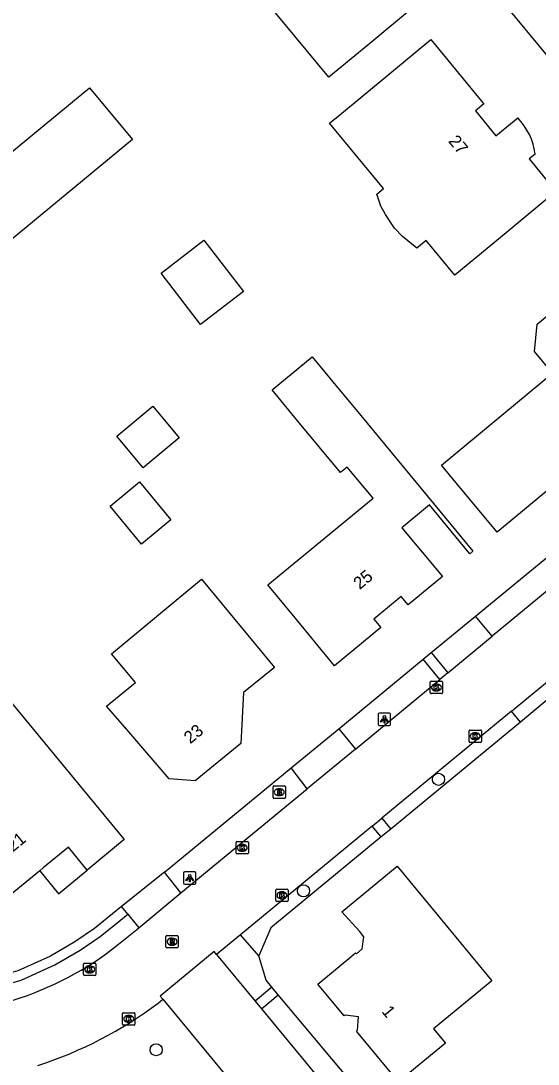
# Model space of a CAD drawing. Extents: x 157321 to 158827, y 386650 to 388532.
# Drawn here: x 158239.7 to 158281.4, y 387328.9 to 387412.9 of the extents above; entities that cross this region are included whole.
import ezdxf

# ---------------------------------------------------------------- set-up
doc = ezdxf.new("R2010")
doc.units = 0
for name, color, linetype in [('IMGEO_Berm_groen', 7, 'Continuous'), ('IMGEO_Boom', 7, 'Continuous'), ('IMGEO_Brandkraan', 7, 'Continuous'), ('IMGEO_Haag', 7, 'Continuous'), ('IMGEO_Kolk', 7, 'Continuous'), ('IMGEO_Lichtpunt', 7, 'Continuous'), ('IMGEO_Pand', 7, 'Continuous'), ('IMGEO_Pand_nummerreeks', 7, 'Continuous'), ('IMGEO_Pand_overbouw', 7, 'Continuous'), ('IMGEO_Rijbaan_lokaal_gesloten', 7, 'Continuous'), ('IMGEO_Rioolput', 7, 'Continuous'), ('IMGEO_Voetpad_open', 7, 'Continuous')]:
    doc.layers.add(name, color=color, linetype=linetype)

msp = doc.modelspace()

# ---------------------------------------------------------------- linework, layer by layer
at = {"layer": 'IMGEO_Berm_groen'}
for points in [[(158272.776, 387362.013), (158276.325, 387364.936)], [(158265.316, 387355.872), (158272.119, 387361.473)], [(158279.952, 387356.4), (158269.514, 387347.789)], [(158251.275, 387344.314), (158261.484, 387352.717)], [(158268.742, 387347.152), (158259.86, 387339.825), (158258.891, 387337.584)], [(158258.891, 387337.584), (158257.411, 387339.278)], [(158259.941, 387335.057), (158259.474, 387335.615), (158258.891, 387337.584)], [(158279.617, 387315.944), (158277.646, 387316.879), (158275.921, 387318.117), (158269.785, 387323.276), (158260.45, 387334.447)]]:
    msp.add_lwpolyline(points, dxfattribs=at)
at = {"layer": 'IMGEO_Boom'}
for centre in [(158273.346, 387351.795), (158262.486, 387342.82), (158250.615, 387330.01)]:
    msp.add_circle(centre, 0.489, dxfattribs=at)
at = {"layer": 'IMGEO_Brandkraan'}
for p, q in [((158260.027, 387350.335), (158260.027, 387351.187)), ((158260.102, 387351.261), (158260.954, 387351.261)), ((158260.515, 387351.041), (158260.54, 387351.041)), ((158261.028, 387351.187), (158261.028, 387350.335)), ((158260.954, 387350.261), (158260.102, 387350.261)), ((158260.538, 387350.481), (158260.513, 387350.481))]:
    msp.add_line(p, q, dxfattribs=at)
for points in [[(158260.027, 387350.335), (158260.027, 387351.187)], [(158260.102, 387351.261), (158260.954, 387351.261)], [(158260.375, 387350.961), (158260.375, 387350.561), (158260.588, 387350.561)], [(158260.606, 387350.961), (158260.375, 387350.961)], [(158260.554, 387350.88), (158260.5, 387350.88), (158260.5, 387350.804)], [(158260.5, 387350.804), (158260.553, 387350.804)], [(158260.562, 387350.728), (158260.5, 387350.728), (158260.5, 387350.647)], [(158260.5, 387350.647), (158260.562, 387350.647)], [(158261.028, 387351.187), (158261.028, 387350.335)], [(158260.954, 387350.261), (158260.102, 387350.261)]]:
    msp.add_lwpolyline(points, dxfattribs=at)
for centre, radius, start, end in [((158260.104, 387351.185), 0.0765, 91.55205, 178.44795), ((158260.104, 387351.185), 0.0765, 91.55205, 178.44795), ((158260.555, 387350.842), 0.0379, 267.82845, 90.93552), ((158260.563, 387350.687), 0.0404, 269.87594, 90.50774), ((158260.61, 387350.816), 0.145, 59.4692, 91.53667), ((158260.635, 387350.863), 0.0922, 285.51372, 58.15012), ((158260.64, 387350.671), 0.105, 301.31148, 78.98903), ((158260.952, 387351.185), 0.0765, 1.55205, 88.44795), ((158260.952, 387351.185), 0.0765, 1.55205, 88.44795), ((158260.104, 387350.337), 0.0765, 181.55205, 268.44795), ((158260.104, 387350.337), 0.0765, 181.55205, 268.44795), ((158260.594, 387350.812), 0.251, 268.66757, 293.53466), ((158260.952, 387350.337), 0.0765, 271.55205, 358.44795), ((158260.952, 387350.337), 0.0765, 271.55205, 358.44795)]:
    msp.add_arc(centre, radius, start, end, dxfattribs=at)
for centre, major_axis, ratio, start_param, end_param in [((158260.514, 387350.761), (-0.387, 0.002), 0.722429, 4.712389, 7.853982), ((158260.539, 387350.761), (-0.39, 0.002), 0.717154, 1.570796, 4.712389)]:
    msp.add_ellipse(centre, major_axis=major_axis, ratio=ratio, start_param=start_param, end_param=end_param, dxfattribs=at)
at = {"layer": 'IMGEO_Haag'}
for points in [[(158198.648, 387363.6), (158190.222, 387351.954), (158190.112, 387351.419), (158189.929, 387350.52), (158190.002, 387349.549), (158190.27, 387348.715), (158190.663, 387348.093), (158191.286, 387347.42), (158221.468, 387335.75), (158224.678, 387334.785), (158228.333, 387334.204), (158230.965, 387334.102), (158233.65, 387334.171), (158236.804, 387334.788), (158239.751, 387335.611), (158242.467, 387336.85), (158244.507, 387338.024), (158246.119, 387339.14), (158247.61, 387340.339), (158248.337, 387340.924)], [(158247.833, 387341.545), (158247.108, 387340.962), (158245.64, 387339.781), (158244.079, 387338.701), (158242.101, 387337.562), (158239.476, 387336.365), (158236.619, 387335.567), (158233.562, 387334.969), (158230.97, 387334.902), (158228.412, 387335.002), (158224.857, 387335.567), (158221.728, 387336.507), (158191.747, 387348.099), (158191.3, 387348.582), (158191.001, 387349.056), (158190.793, 387349.704), (158190.735, 387350.469), (158190.896, 387351.259), (158190.971, 387351.625), (158199.296, 387363.13)]]:
    msp.add_lwpolyline(points, dxfattribs=at)
at = {"layer": 'IMGEO_Kolk'}
for p, q in [((158272.681, 387358.774), (158272.681, 387359.626)), ((158272.756, 387359.7), (158273.608, 387359.7)), ((158273.169, 387359.48), (158273.194, 387359.48)), ((158273.682, 387359.626), (158273.682, 387358.774)), ((158273.608, 387358.7), (158272.756, 387358.7)), ((158273.192, 387358.92), (158273.167, 387358.92)), ((158275.811, 387354.844), (158275.811, 387355.696)), ((158275.886, 387355.77), (158276.738, 387355.77)), ((158276.812, 387355.696), (158276.812, 387354.844)), ((158276.322, 387354.99), (158276.297, 387354.99)), ((158276.299, 387355.55), (158276.324, 387355.55)), ((158276.738, 387354.77), (158275.886, 387354.77)), ((158257.047, 387345.86), (158257.047, 387346.712)), ((158257.122, 387346.786), (158257.974, 387346.786)), ((158257.535, 387346.566), (158257.56, 387346.566)), ((158258.048, 387346.712), (158258.048, 387345.86)), ((158257.974, 387345.786), (158257.122, 387345.786)), ((158257.558, 387346.006), (158257.533, 387346.006)), ((158260.248, 387342.024), (158260.248, 387342.876)), ((158260.323, 387342.95), (158261.175, 387342.95)), ((158260.736, 387342.73), (158260.761, 387342.73)), ((158261.249, 387342.876), (158261.249, 387342.024)), ((158261.175, 387341.95), (158260.323, 387341.95)), ((158260.759, 387342.17), (158260.734, 387342.17)), ((158244.767, 387336.061), (158244.767, 387336.913)), ((158244.842, 387336.987), (158245.694, 387336.987)), ((158245.255, 387336.767), (158245.28, 387336.767)), ((158245.768, 387336.913), (158245.768, 387336.061)), ((158245.694, 387335.987), (158244.842, 387335.987)), ((158245.278, 387336.207), (158245.253, 387336.207)), ((158247.982, 387332.994), (158248.834, 387332.994)), ((158247.907, 387332.068), (158247.907, 387332.92)), ((158248.418, 387332.214), (158248.393, 387332.214)), ((158248.395, 387332.774), (158248.42, 387332.774)), ((158248.908, 387332.92), (158248.908, 387332.068)), ((158248.834, 387331.994), (158247.982, 387331.994))]:
    msp.add_line(p, q, dxfattribs=at)
for points in [[(158272.681, 387358.774), (158272.681, 387359.626)], [(158272.756, 387359.7), (158273.608, 387359.7)], [(158273.002, 387359.4), (158273.125, 387359.4), (158273.125, 387359.249), (158273.255, 387359.4), (158273.419, 387359.4), (158273.273, 387359.249), (158273.426, 387359), (158273.274, 387359), (158273.189, 387359.164), (158273.125, 387359.097), (158273.125, 387359), (158273.002, 387359), (158273.002, 387359.4)], [(158273.682, 387359.626), (158273.682, 387358.774)], [(158273.608, 387358.7), (158272.756, 387358.7)], [(158275.811, 387354.844), (158275.811, 387355.696)], [(158275.886, 387355.77), (158276.738, 387355.77)], [(158276.812, 387355.696), (158276.812, 387354.844)], [(158276.132, 387355.47), (158276.255, 387355.47), (158276.255, 387355.319), (158276.385, 387355.47), (158276.549, 387355.47), (158276.403, 387355.319), (158276.556, 387355.07), (158276.404, 387355.07), (158276.319, 387355.234), (158276.255, 387355.167), (158276.255, 387355.07), (158276.132, 387355.07), (158276.132, 387355.47)], [(158276.738, 387354.77), (158275.886, 387354.77)], [(158257.047, 387345.86), (158257.047, 387346.712)], [(158257.122, 387346.786), (158257.974, 387346.786)], [(158257.368, 387346.486), (158257.491, 387346.486), (158257.491, 387346.335), (158257.621, 387346.486), (158257.785, 387346.486), (158257.639, 387346.335), (158257.792, 387346.086), (158257.64, 387346.086), (158257.555, 387346.25), (158257.491, 387346.183), (158257.491, 387346.086), (158257.368, 387346.086), (158257.368, 387346.486)], [(158258.048, 387346.712), (158258.048, 387345.86)], [(158257.974, 387345.786), (158257.122, 387345.786)], [(158260.248, 387342.024), (158260.248, 387342.876)], [(158260.323, 387342.95), (158261.175, 387342.95)], [(158260.569, 387342.65), (158260.692, 387342.65), (158260.692, 387342.499), (158260.822, 387342.65), (158260.986, 387342.65), (158260.84, 387342.499), (158260.993, 387342.25), (158260.841, 387342.25), (158260.756, 387342.414), (158260.692, 387342.347), (158260.692, 387342.25), (158260.569, 387342.25), (158260.569, 387342.65)], [(158261.249, 387342.876), (158261.249, 387342.024)], [(158261.175, 387341.95), (158260.323, 387341.95)], [(158244.767, 387336.061), (158244.767, 387336.913)], [(158244.842, 387336.987), (158245.694, 387336.987)], [(158245.088, 387336.687), (158245.211, 387336.687), (158245.211, 387336.536), (158245.341, 387336.687), (158245.505, 387336.687), (158245.359, 387336.536), (158245.512, 387336.287), (158245.36, 387336.287), (158245.275, 387336.451), (158245.211, 387336.384), (158245.211, 387336.287), (158245.088, 387336.287), (158245.088, 387336.687)], [(158245.768, 387336.913), (158245.768, 387336.061)], [(158245.694, 387335.987), (158244.842, 387335.987)], [(158247.982, 387332.994), (158248.834, 387332.994)], [(158247.907, 387332.068), (158247.907, 387332.92)], [(158248.228, 387332.694), (158248.351, 387332.694), (158248.351, 387332.543), (158248.481, 387332.694), (158248.645, 387332.694), (158248.499, 387332.543), (158248.652, 387332.294), (158248.5, 387332.294), (158248.415, 387332.458), (158248.351, 387332.391), (158248.351, 387332.294), (158248.228, 387332.294), (158248.228, 387332.694)], [(158248.908, 387332.92), (158248.908, 387332.068)], [(158248.834, 387331.994), (158247.982, 387331.994)]]:
    msp.add_lwpolyline(points, dxfattribs=at)
for centre, start, end in [((158272.758, 387359.624), 91.55205, 178.44795), ((158272.758, 387359.624), 91.55205, 178.44795), ((158273.606, 387359.624), 1.55205, 88.44795), ((158273.606, 387359.624), 1.55205, 88.44795), ((158272.758, 387358.776), 181.55205, 268.44795), ((158272.758, 387358.776), 181.55205, 268.44795), ((158273.606, 387358.776), 271.55205, 358.44795), ((158273.606, 387358.776), 271.55205, 358.44795), ((158275.888, 387355.694), 91.55205, 178.44795), ((158275.888, 387355.694), 91.55205, 178.44795), ((158276.736, 387355.694), 1.55205, 88.44795), ((158276.736, 387355.694), 1.55205, 88.44795), ((158275.888, 387354.846), 181.55205, 268.44795), ((158275.888, 387354.846), 181.55205, 268.44795), ((158276.736, 387354.846), 271.55205, 358.44795), ((158276.736, 387354.846), 271.55205, 358.44795), ((158257.124, 387346.71), 91.55205, 178.44795), ((158257.124, 387346.71), 91.55205, 178.44795), ((158257.972, 387346.71), 1.55205, 88.44795), ((158257.972, 387346.71), 1.55205, 88.44795), ((158257.124, 387345.862), 181.55205, 268.44795), ((158257.124, 387345.862), 181.55205, 268.44795), ((158257.972, 387345.862), 271.55205, 358.44795), ((158257.972, 387345.862), 271.55205, 358.44795), ((158260.325, 387342.874), 91.55205, 178.44795), ((158260.325, 387342.874), 91.55205, 178.44795), ((158261.173, 387342.874), 1.55205, 88.44795), ((158261.173, 387342.874), 1.55205, 88.44795), ((158260.325, 387342.026), 181.55205, 268.44795), ((158260.325, 387342.026), 181.55205, 268.44795), ((158261.173, 387342.026), 271.55205, 358.44795), ((158261.173, 387342.026), 271.55205, 358.44795), ((158244.844, 387336.911), 91.55205, 178.44795), ((158244.844, 387336.911), 91.55205, 178.44795), ((158245.692, 387336.911), 1.55205, 88.44795), ((158245.692, 387336.911), 1.55205, 88.44795), ((158244.844, 387336.063), 181.55205, 268.44795), ((158244.844, 387336.063), 181.55205, 268.44795), ((158245.692, 387336.063), 271.55205, 358.44795), ((158245.692, 387336.063), 271.55205, 358.44795), ((158247.984, 387332.918), 91.55205, 178.44795), ((158247.984, 387332.918), 91.55205, 178.44795), ((158248.832, 387332.918), 1.55205, 88.44795), ((158248.832, 387332.918), 1.55205, 88.44795), ((158247.984, 387332.07), 181.55205, 268.44795), ((158247.984, 387332.07), 181.55205, 268.44795), ((158248.832, 387332.07), 271.55205, 358.44795), ((158248.832, 387332.07), 271.55205, 358.44795)]:
    msp.add_arc(centre, 0.0765, start, end, dxfattribs=at)
for centre, major_axis, ratio, start_param, end_param in [((158273.168, 387359.2), (-0.387, 0.002), 0.722429, 4.712389, 7.853982), ((158273.193, 387359.2), (-0.39, 0.002), 0.717154, 1.570796, 4.712389), ((158276.298, 387355.27), (-0.387, 0.002), 0.722429, 4.712389, 7.853982), ((158276.323, 387355.27), (-0.39, 0.002), 0.717154, 1.570796, 4.712389), ((158257.534, 387346.286), (-0.387, 0.002), 0.722429, 4.712389, 7.853982), ((158257.559, 387346.286), (-0.39, 0.002), 0.717154, 1.570796, 4.712389), ((158260.735, 387342.45), (-0.387, 0.002), 0.722429, 4.712389, 7.853982), ((158260.76, 387342.45), (-0.39, 0.002), 0.717154, 1.570796, 4.712389), ((158245.254, 387336.487), (-0.387, 0.002), 0.722429, 4.712389, 7.853982), ((158245.279, 387336.487), (-0.39, 0.002), 0.717154, 1.570796, 4.712389), ((158248.394, 387332.494), (-0.387, 0.002), 0.722429, 4.712389, 7.853982), ((158248.419, 387332.494), (-0.39, 0.002), 0.717154, 1.570796, 4.712389)]:
    msp.add_ellipse(centre, major_axis=major_axis, ratio=ratio, start_param=start_param, end_param=end_param, dxfattribs=at)
at = {"layer": 'IMGEO_Lichtpunt'}
for p, q in [((158268.502, 387357.034), (158268.502, 387356.227)), ((158268.502, 387357.034), (158268.502, 387356.227)), ((158269.404, 387357.129), (158268.596, 387357.129)), ((158269.404, 387357.129), (158268.596, 387357.129)), ((158269.498, 387356.227), (158269.498, 387357.034)), ((158269.498, 387356.227), (158269.498, 387357.034)), ((158268.596, 387356.133), (158269.404, 387356.133)), ((158268.596, 387356.133), (158269.404, 387356.133)), ((158252.824, 387344.242), (158252.824, 387343.435)), ((158252.824, 387344.242), (158252.824, 387343.435)), ((158253.726, 387344.337), (158252.918, 387344.337)), ((158253.726, 387344.337), (158252.918, 387344.337)), ((158253.82, 387343.435), (158253.82, 387344.242)), ((158253.82, 387343.435), (158253.82, 387344.242)), ((158252.918, 387343.341), (158253.726, 387343.341)), ((158252.918, 387343.341), (158253.726, 387343.341))]:
    msp.add_line(p, q, dxfattribs=at)
for points in [[(158268.876, 387356.698), (158268.915, 387356.67), (158268.727, 387356.408), (158268.689, 387356.435), (158268.876, 387356.698)], [(158268.978, 387356.65), (158269.025, 387356.65), (158269.025, 387356.328), (158268.978, 387356.328), (158268.978, 387356.65)], [(158269.088, 387356.67), (158269.126, 387356.697), (158269.313, 387356.435), (158269.274, 387356.407), (158269.088, 387356.67)], [(158253.198, 387343.906), (158253.237, 387343.878), (158253.049, 387343.616), (158253.011, 387343.643), (158253.198, 387343.906)], [(158253.41, 387343.878), (158253.448, 387343.905), (158253.635, 387343.643), (158253.596, 387343.615), (158253.41, 387343.878)], [(158253.3, 387343.858), (158253.347, 387343.858), (158253.347, 387343.536), (158253.3, 387343.536), (158253.3, 387343.858)]]:
    msp.add_lwpolyline(points, dxfattribs=at)
for centre in [(158269.001, 387356.832), (158253.323, 387344.04)]:
    msp.add_circle(centre, 0.0994, dxfattribs=at)
for centre, start, end in [((158268.596, 387357.034), 90, 180), ((158268.596, 387357.034), 90, 180), ((158269.404, 387357.034), 0, 90), ((158269.404, 387357.034), 0, 90), ((158268.596, 387356.227), 180, 270), ((158268.596, 387356.227), 180, 270), ((158269.404, 387356.227), 270, 0), ((158269.404, 387356.227), 270, 360), ((158252.918, 387344.242), 90, 180), ((158252.918, 387344.242), 90, 180), ((158253.726, 387344.242), 0, 90), ((158253.726, 387344.242), 0, 90), ((158252.918, 387343.435), 180, 270), ((158252.918, 387343.435), 180, 270), ((158253.726, 387343.435), 270, 0), ((158253.726, 387343.435), 270, 360)]:
    msp.add_arc(centre, 0.0946, start, end, dxfattribs=at)
at = {"layer": 'IMGEO_Pand'}
for points in [[(158258.779, 387424.536), (158261.077, 387421.766), (158263.959, 387424.158), (158266.823, 387420.686), (158265.924, 387419.927), (158270.778, 387413.992), (158271.272, 387414.425), (158271.505, 387414.136), (158267.649, 387410.954), (158264.529, 387408.38), (158259.056, 387415.013), (158258.128, 387414.247), (158253.331, 387420.061), (158254.916, 387421.363), (158258.779, 387424.536)], [(158269.268, 387408.531), (158272.735, 387411.393), (158274.721, 387408.983), (158276.822, 387406.434), (158277.006, 387406.21), (158276.327, 387405.65), (158277.981, 387403.644), (158279.74, 387405.094)], [(158281.14, 387402.177), (158280.657, 387401.787), (158282.812, 387399.146), (158278.958, 387395.962), (158274.66, 387392.41), (158272.366, 387395.198), (158271.618, 387394.583), (158270.45, 387395.544), (158269.811, 387396.192), (158269.074, 387397.298), (158268.706, 387397.978), (158268.389, 387398.954), (158268.918, 387399.388), (158264.58, 387404.66), (158265.413, 387405.348), (158269.268, 387408.531)], [(158230.522, 387367.671), (158227.773, 387365.383), (158224.056, 387369.877), (158229.103, 387374.052), (158226.637, 387377.034), (158227.409, 387377.673), (158225.745, 387379.684), (158224.973, 387379.046), (158219.18, 387386.05), (158223.04, 387389.229), (158245.25, 387407.52), (158248.7, 387403.34), (158230.1, 387387.99), (158231.11, 387386.76), (158230.81, 387383.32), (158229.54, 387382.3), (158233.32, 387377.727), (158234.09, 387378.363), (158237.87, 387373.79), (158232.807, 387369.574), (158232.586, 387369.39)], [(158254.464, 387395.226), (158257.638, 387391.104), (158254.191, 387388.45), (158251.017, 387392.573), (158254.464, 387395.226)], [(158287.493, 387395.662), (158294.086, 387387.709), (158293.48, 387387.209), (158293.321, 387385.366), (158293.812, 387384.751), (158278.08, 387371.701), (158274.89, 387375.551), (158273.6, 387377.107), (158282.535, 387384.51), (158281.087, 387386.258), (158281.295, 387388.481), (158283.096, 387389.973), (158282.091, 387391.186), (158283.643, 387392.472), (158287.493, 387395.662)], [(158263.183, 387385.851), (158265.225, 387383.365), (158266.59, 387381.72), (158272.938, 387374.025), (158276.12, 387370.169), (158275.89, 387369.977), (158272.636, 387373.906), (158270.41, 387372.063), (158273.667, 387368.13), (158270.917, 387365.843), (158270.351, 387366.529), (158268.14, 387364.712), (158268.721, 387364.036), (158264.982, 387360.942), (158261.802, 387364.801), (158259.61, 387367.46), (158268.08, 387374.46), (158266.004, 387376.961), (158265.466, 387376.514), (158262.02, 387380.664), (158259.96, 387383.187), (158263.183, 387385.851)], [(158250.345, 387381.852), (158252.46, 387379.305), (158249.562, 387376.898), (158247.447, 387379.446), (158250.345, 387381.852)], [(158249.287, 387375.754), (158251.799, 387372.714), (158249.431, 387370.757), (158246.919, 387373.797), (158249.287, 387375.754)], [(158254.272, 387367.914), (158256.964, 387364.663), (158260.153, 387360.812), (158257.651, 387358.796), (158257.429, 387354.697), (158253.769, 387351.685), (158251.668, 387351.824), (158248.409, 387355.616), (158246.628, 387357.687), (158248.946, 387359.607), (158247.032, 387361.918), (158254.272, 387367.914)], [(158238.73, 387358.251), (158248.035, 387346.938), (158245.068, 387344.489), (158243.553, 387346.325), (158241.524, 387344.657), (158241.234, 387344.419), (158238.895, 387342.495), (158234.15, 387348.26), (158236.937, 387350.552), (158233.883, 387354.265), (158238.73, 387358.251)], [(158270.133, 387327.412), (158266.75, 387331.518), (158266.828, 387331.583), (158266.912, 387332.67), (158265.829, 387332.795), (158265.75, 387332.73), (158263.646, 387335.285), (158266.3, 387337.5), (158266.679, 387337.816), (158266.744, 387337.74), (158267.212, 387338.131), (158267.353, 387339.11), (158266.992, 387339.551), (158265.563, 387341.134), (158270.03, 387344.8), (158273.211, 387340.943), (158277.654, 387335.554), (158272.958, 387331.682), (158273.91, 387330.527), (158270.133, 387327.412)]]:
    msp.add_lwpolyline(points, dxfattribs=at)
msp.add_arc((158275.948, 387401.48), 5.238, 7.64972, 43.62719, dxfattribs=at)
at = {"layer": 'IMGEO_Pand_overbouw'}
msp.add_lwpolyline([(158243.553, 387346.325), (158241.524, 387344.657), (158241.234, 387344.419), (158242.753, 387342.578), (158245.068, 387344.489)], close=True, dxfattribs=at)
at = {"layer": 'IMGEO_Rijbaan_lokaal_gesloten'}
for points in [[(158286.857, 387370.908), (158277.683, 387363.336)], [(158279.219, 387357.286), (158289.729, 387365.926)], [(158274.117, 387360.389), (158277.683, 387363.336)], [(158274.117, 387360.389), (158273.462, 387359.847)], [(158266.676, 387354.239), (158273.462, 387359.847)], [(158279.219, 387357.286), (158276.5, 387355.041), (158268.785, 387348.671)], [(158266.676, 387354.239), (158262.786, 387351.035)], [(158252.608, 387342.645), (158262.786, 387351.035)], [(158268.014, 387348.034), (158268.785, 387348.671)], [(158268.014, 387348.034), (158257.411, 387339.278)], [(158249.224, 387339.833), (158252.608, 387342.645)], [(158247.595, 387338.506), (158249.053, 387339.691), (158249.224, 387339.833)], [(158257.411, 387339.278), (158255.485, 387337.688)], [(158255.485, 387337.688), (158255.286, 387337.929), (158250.949, 387334.328), (158251.143, 387334.078)], [(158255.485, 387337.688), (158258.588, 387333.927)], [(158250.775, 387333.771), (158251.143, 387334.078)], [(158251.143, 387334.078), (158259.009, 387324.559)], [(158258.588, 387333.927), (158259.094, 387333.314)], [(158259.094, 387333.314), (158265.308, 387325.784)]]:
    msp.add_lwpolyline(points, dxfattribs=at)
for centre, radius, start, end in [((158231.279, 387359.003), 26.198, 287.16527, 308.52004), ((158231.083, 387359.874), 32.698, 287.81875, 307.03024)]:
    msp.add_arc(centre, radius, start, end, dxfattribs=at)
at = {"layer": 'IMGEO_Rioolput'}
for p, q in [((158251.395, 387338.29), (158251.395, 387339.142)), ((158251.47, 387339.216), (158252.322, 387339.216)), ((158251.883, 387338.996), (158251.908, 387338.996)), ((158252.396, 387339.142), (158252.396, 387338.29)), ((158252.322, 387338.216), (158251.47, 387338.216)), ((158251.906, 387338.436), (158251.881, 387338.436))]:
    msp.add_line(p, q, dxfattribs=at)
for points in [[(158251.395, 387338.29), (158251.395, 387339.142)], [(158251.47, 387339.216), (158252.322, 387339.216)], [(158251.984, 387338.914), (158251.732, 387338.916), (158251.732, 387338.516)], [(158252.396, 387339.142), (158252.396, 387338.29)], [(158252.322, 387338.216), (158251.47, 387338.216)], [(158251.732, 387338.516), (158251.856, 387338.516), (158251.856, 387338.678), (158251.867, 387338.678)], [(158251.91, 387338.835), (158251.856, 387338.835), (158251.856, 387338.754)], [(158251.856, 387338.754), (158251.908, 387338.754)], [(158251.914, 387338.649), (158251.985, 387338.516), (158252.125, 387338.516), (158252.06, 387338.642)]]:
    msp.add_lwpolyline(points, dxfattribs=at)
for centre, radius, start, end in [((158251.472, 387339.14), 0.0765, 91.55205, 178.44795), ((158251.472, 387339.14), 0.0765, 91.55205, 178.44795), ((158251.983, 387338.804), 0.109, 350.36119, 89.41601), ((158252.32, 387339.14), 0.0765, 1.55205, 88.44795), ((158252.32, 387339.14), 0.0765, 1.55205, 88.44795), ((158251.472, 387338.292), 0.0765, 181.55205, 268.44795), ((158251.472, 387338.292), 0.0765, 181.55205, 268.44795), ((158251.866, 387338.625), 0.0533, 26.02933, 88.69889), ((158251.892, 387338.943), 0.19, 274.7715, 282.96867), ((158251.916, 387338.739), 0.0964, 77.00612, 93.18647), ((158251.93, 387338.796), 0.0378, 276.66336, 79.67722), ((158251.981, 387338.804), 0.112, 277.58423, 350.98172), ((158251.965, 387338.589), 0.108, 29.51342, 73.79051), ((158252.32, 387338.292), 0.0765, 271.55205, 358.44795), ((158252.32, 387338.292), 0.0765, 271.55205, 358.44795)]:
    msp.add_arc(centre, radius, start, end, dxfattribs=at)
for centre, major_axis, ratio, start_param, end_param in [((158251.882, 387338.716), (-0.387, 0.002), 0.722429, 4.712389, 7.853982), ((158251.907, 387338.716), (-0.39, 0.002), 0.717154, 1.570796, 4.712389)]:
    msp.add_ellipse(centre, major_axis=major_axis, ratio=ratio, start_param=start_param, end_param=end_param, dxfattribs=at)
at = {"layer": 'IMGEO_Voetpad_open'}
for points in [[(158301.99, 387386.063), (158254.042, 387444.081), (158241.216, 387459.524), (158231.056, 387471.796)], [(158276.325, 387364.936), (158285.548, 387372.528)], [(158277.683, 387363.336), (158276.325, 387364.936)], [(158290.424, 387365.171), (158279.952, 387356.4)], [(158272.119, 387361.473), (158272.776, 387362.013)], [(158272.776, 387362.013), (158274.117, 387360.389)], [(158273.462, 387359.847), (158272.119, 387361.473)], [(158279.952, 387356.4), (158279.219, 387357.286)], [(158261.484, 387352.717), (158265.316, 387355.872)], [(158265.316, 387355.872), (158266.676, 387354.239)], [(158262.786, 387351.035), (158261.484, 387352.717)], [(158268.785, 387348.671), (158269.514, 387347.789)], [(158268.742, 387347.152), (158268.014, 387348.034)], [(158269.514, 387347.789), (158268.742, 387347.152)], [(158251.275, 387344.314), (158247.833, 387341.545)], [(158252.608, 387342.645), (158251.275, 387344.314)], [(158248.337, 387340.924), (158247.833, 387341.545)], [(158248.337, 387340.924), (158249.224, 387339.833)], [(158259.941, 387335.057), (158258.588, 387333.927)], [(158260.45, 387334.447), (158259.941, 387335.057)], [(158259.094, 387333.314), (158260.45, 387334.447)]]:
    msp.add_lwpolyline(points, dxfattribs=at)

# ---------------------------------------------------------------- texts
at = {"layer": 'IMGEO_Pand_nummerreeks'}
for s, rotation, p in [('27', 309.50523, (158274.097, 387403.198)), ('25', 39.41337, (158267.007, 387367.043)), ('23', 39.4527, (158253.359, 387354.611)), ('21', 39.43096, (158239.072, 387345.904)), ('1', 309.487, (158268.732, 387333.076))]:
    msp.add_text(s, height=1, rotation=rotation, dxfattribs=at).set_placement(p)

doc.saveas('drawing.dxf')
